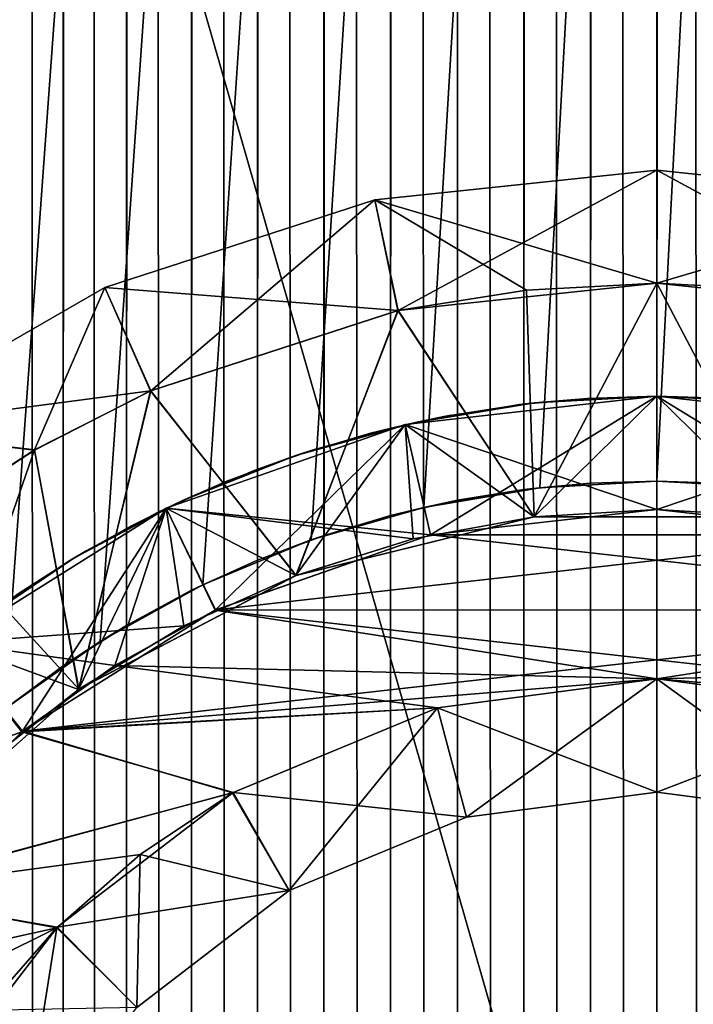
# Model space of a CAD drawing. Header units: millimetres. Extents: x -41 to 11, y -3 to 963.
# Tile 465 of 656: x -2.82 to 0.16, y 342.31 to 346.67. Entities that reach past the tile are written whole.
import ezdxf

# ---------------------------------------------------------------- set-up
doc = ezdxf.new("R2010")
doc.units = ezdxf.units.MM
doc.header["$LTSCALE"] = 65.185185
for name, color, linetype in [('3321', 7, 'CONTINUOUS'), ('3323', 7, 'CONTINUOUS'), ('3341', 7, 'CONTINUOUS'), ('3350', 7, 'CONTINUOUS'), ('3484', 7, 'CONTINUOUS'), ('3485', 7, 'CONTINUOUS'), ('3487', 7, 'CONTINUOUS'), ('3499', 7, 'CONTINUOUS'), ('3540', 7, 'CONTINUOUS'), ('3546', 7, 'CONTINUOUS'), ('3547', 7, 'CONTINUOUS'), ('3548', 7, 'CONTINUOUS'), ('65', 7, 'CONTINUOUS'), ('67', 7, 'CONTINUOUS'), ('68', 7, 'CONTINUOUS'), ('71', 7, 'CONTINUOUS'), ('72', 7, 'CONTINUOUS'), ('73', 7, 'CONTINUOUS'), ('77', 7, 'CONTINUOUS'), ('78', 7, 'CONTINUOUS'), ('79', 7, 'CONTINUOUS'), ('82', 7, 'CONTINUOUS'), ('83', 7, 'CONTINUOUS'), ('84', 7, 'CONTINUOUS'), ('85', 7, 'CONTINUOUS'), ('86', 7, 'CONTINUOUS'), ('87', 7, 'CONTINUOUS'), ('88', 7, 'CONTINUOUS'), ('89', 7, 'CONTINUOUS'), ('90', 7, 'CONTINUOUS'), ('91', 7, 'CONTINUOUS'), ('94', 7, 'CONTINUOUS'), ('95', 7, 'CONTINUOUS')]:
    doc.layers.add(name, color=color, linetype=linetype)

msp = doc.modelspace()

# ---------------------------------------------------------------- linework, layer by layer
at = {"layer": '3321', "linetype": 'Continuous'}
for points in [[(9.125, 297.5, 93.5), (9.125, 382.5, 93.5), (-40.875, 297.5, 93.5), (9.125, 297.5, 93.5)], [(9.125, 382.5, 93.5), (-40.875, 382.5, 93.5), (-40.875, 297.5, 93.5), (9.125, 382.5, 93.5)]]:
    msp.add_3dface(points, dxfattribs=at)
at = {"layer": '3323', "linetype": 'Continuous'}
for points in [[(-40.875, 382.5, 8.5), (9.125, 297.5, 8.5), (-40.875, 297.5, 8.5), (-40.875, 382.5, 8.5)], [(9.125, 382.5, 8.5), (9.125, 297.5, 8.5), (-40.875, 382.5, 8.5), (9.125, 382.5, 8.5)]]:
    msp.add_3dface(points, dxfattribs=at)
at = {"layer": '3341', "linetype": 'Continuous'}
for points in [[(-11.275, 379, 12), (-11.275, 301, 12), (11.125, 379, 12), (-11.275, 379, 12)], [(-11.275, 301, 12), (11.125, 301, 12), (11.125, 379, 12), (-11.275, 301, 12)]]:
    msp.add_3dface(points, dxfattribs=at)
at = {"layer": '3350', "linetype": 'Continuous'}
for points in [[(-11.275, 379, 90), (11.125, 379, 90), (11.125, 301, 90), (-11.275, 379, 90)], [(-11.275, 301, 90), (-11.275, 379, 90), (11.125, 301, 90), (-11.275, 301, 90)]]:
    msp.add_3dface(points, dxfattribs=at)
at = {"layer": '3484', "linetype": 'Continuous'}
for points in [[(0, 344.625, 4), (0.3232, 344.6137, 3.9869), (0, 344.625, 8), (0, 344.625, 4)], [(0.3232, 344.6137, 3.9869), (0.5195, 344.5957, 8), (0, 344.625, 8), (0.3232, 344.6137, 3.9869)]]:
    msp.add_3dface(points, dxfattribs=at)
at = {"layer": '3485', "linetype": 'Continuous'}
for points in [[(-2.8929, 896.3915, 2.7624), (-2.6248, 896.192, 3.0184), (-2.8921, 343.6092, 2.7633), (-2.8929, 896.3915, 2.7624)], [(-2.8921, 343.6092, 2.7633), (-2.6248, 896.192, 3.0184), (-2.6241, 343.8085, 3.019), (-2.8921, 343.6092, 2.7633)], [(-2.6248, 896.192, 3.0184), (-2.3448, 896.0134, 3.2407), (-2.6241, 343.8085, 3.019), (-2.6248, 896.192, 3.0184)], [(-2.6241, 343.8085, 3.019), (-2.3448, 896.0134, 3.2407), (-2.3442, 343.9869, 3.2411), (-2.6241, 343.8085, 3.019)], [(-2.3448, 896.0134, 3.2407), (-2.0573, 895.8578, 3.4304), (-2.3442, 343.9869, 3.2411), (-2.3448, 896.0134, 3.2407)], [(-2.3442, 343.9869, 3.2411), (-2.0573, 895.8578, 3.4304), (-2.0569, 344.1424, 3.4306), (-2.3442, 343.9869, 3.2411)], [(-2.0573, 895.8578, 3.4304), (-1.7656, 895.7253, 3.5892), (-2.0569, 344.1424, 3.4306), (-2.0573, 895.8578, 3.4304)], [(-2.0569, 344.1424, 3.4306), (-1.7656, 895.7253, 3.5892), (-1.7653, 344.2748, 3.5894), (-2.0569, 344.1424, 3.4306)], [(-1.7656, 895.7253, 3.5892), (-1.4718, 895.6154, 3.7194), (-1.7653, 344.2748, 3.5894), (-1.7656, 895.7253, 3.5892)], [(-1.7653, 344.2748, 3.5894), (-1.4718, 895.6154, 3.7194), (-1.4715, 344.3847, 3.7195), (-1.7653, 344.2748, 3.5894)], [(-1.4718, 895.6154, 3.7194), (-1.1771, 895.5273, 3.8229), (-1.4715, 344.3847, 3.7195), (-1.4718, 895.6154, 3.7194)], [(-1.4715, 344.3847, 3.7195), (-1.1771, 895.5273, 3.8229), (-1.1769, 344.4728, 3.823), (-1.4715, 344.3847, 3.7195)], [(-1.1771, 895.5273, 3.8229), (-0.8823, 895.4599, 3.9015), (-1.1769, 344.4728, 3.823), (-1.1771, 895.5273, 3.8229)], [(-1.1769, 344.4728, 3.823), (-0.8823, 895.4599, 3.9015), (-0.8821, 344.5401, 3.9015), (-1.1769, 344.4728, 3.823)], [(-0.8823, 895.4599, 3.9015), (-0.5879, 895.4125, 3.9566), (-0.8821, 344.5401, 3.9015), (-0.8823, 895.4599, 3.9015)], [(-0.8821, 344.5401, 3.9015), (-0.5879, 895.4125, 3.9566), (-0.5877, 344.5875, 3.9566), (-0.8821, 344.5401, 3.9015)], [(-0.5879, 895.4125, 3.9566), (-0.2938, 895.3843, 3.9892), (-0.5877, 344.5875, 3.9566), (-0.5879, 895.4125, 3.9566)], [(-0.5877, 344.5875, 3.9566), (-0.2938, 895.3843, 3.9892), (-0.2937, 344.6157, 3.9892), (-0.5877, 344.5875, 3.9566)], [(-0.2938, 895.3843, 3.9892), (0, 895.375, 4), (-0.2937, 344.6157, 3.9892), (-0.2938, 895.3843, 3.9892)], [(0, 344.625, 4), (0.3535, 895.3885, 3.9844), (0.3232, 344.6137, 3.9869), (0, 344.625, 4)], [(0, 895.375, 4), (0.3535, 895.3885, 3.9844), (0, 344.625, 4), (0, 895.375, 4)], [(-0.2937, 344.6157, 3.9892), (0, 895.375, 4), (0, 344.625, 4), (-0.2937, 344.6157, 3.9892)], [(-2.6248, 63.808, -3.0184), (-2.8921, 616.3908, -2.7633), (-2.8929, 63.6085, -2.7624), (-2.6248, 63.808, -3.0184)], [(-2.6241, 616.1915, -3.019), (-2.8921, 616.3908, -2.7633), (-2.6248, 63.808, -3.0184), (-2.6241, 616.1915, -3.019)], [(-2.3448, 63.9866, -3.2407), (-2.6241, 616.1915, -3.019), (-2.6248, 63.808, -3.0184), (-2.3448, 63.9866, -3.2407)], [(-2.3442, 616.0131, -3.2411), (-2.6241, 616.1915, -3.019), (-2.3448, 63.9866, -3.2407), (-2.3442, 616.0131, -3.2411)], [(-2.0573, 64.1422, -3.4304), (-2.3442, 616.0131, -3.2411), (-2.3448, 63.9866, -3.2407), (-2.0573, 64.1422, -3.4304)], [(-2.0569, 615.8576, -3.4306), (-2.3442, 616.0131, -3.2411), (-2.0573, 64.1422, -3.4304), (-2.0569, 615.8576, -3.4306)], [(-1.7656, 64.2747, -3.5892), (-2.0569, 615.8576, -3.4306), (-2.0573, 64.1422, -3.4304), (-1.7656, 64.2747, -3.5892)], [(-1.7653, 615.7252, -3.5894), (-2.0569, 615.8576, -3.4306), (-1.7656, 64.2747, -3.5892), (-1.7653, 615.7252, -3.5894)], [(-1.4718, 64.3846, -3.7194), (-1.7653, 615.7252, -3.5894), (-1.7656, 64.2747, -3.5892), (-1.4718, 64.3846, -3.7194)], [(-1.4715, 615.6153, -3.7195), (-1.7653, 615.7252, -3.5894), (-1.4718, 64.3846, -3.7194), (-1.4715, 615.6153, -3.7195)], [(-1.1771, 64.4727, -3.8229), (-1.4715, 615.6153, -3.7195), (-1.4718, 64.3846, -3.7194), (-1.1771, 64.4727, -3.8229)], [(-1.1769, 615.5272, -3.823), (-1.4715, 615.6153, -3.7195), (-1.1771, 64.4727, -3.8229), (-1.1769, 615.5272, -3.823)], [(-0.8823, 64.5401, -3.9015), (-1.1769, 615.5272, -3.823), (-1.1771, 64.4727, -3.8229), (-0.8823, 64.5401, -3.9015)], [(-0.8821, 615.4599, -3.9015), (-1.1769, 615.5272, -3.823), (-0.8823, 64.5401, -3.9015), (-0.8821, 615.4599, -3.9015)], [(-0.5879, 64.5875, -3.9566), (-0.8821, 615.4599, -3.9015), (-0.8823, 64.5401, -3.9015), (-0.5879, 64.5875, -3.9566)], [(-0.5877, 615.4125, -3.9566), (-0.8821, 615.4599, -3.9015), (-0.5879, 64.5875, -3.9566), (-0.5877, 615.4125, -3.9566)], [(-0.2938, 64.6157, -3.9892), (-0.5877, 615.4125, -3.9566), (-0.5879, 64.5875, -3.9566), (-0.2938, 64.6157, -3.9892)], [(-0.2937, 615.3843, -3.9892), (-0.5877, 615.4125, -3.9566), (-0.2938, 64.6157, -3.9892), (-0.2937, 615.3843, -3.9892)], [(0, 64.625, -4), (-0.2937, 615.3843, -3.9892), (-0.2938, 64.6157, -3.9892), (0, 64.625, -4)], [(0, 615.375, -4), (-0.2937, 615.3843, -3.9892), (0, 64.625, -4), (0, 615.375, -4)], [(0.3232, 615.3863, -3.9869), (0, 615.375, -4), (0.3535, 64.6115, -3.9844), (0.3232, 615.3863, -3.9869)], [(0.3535, 64.6115, -3.9844), (0, 615.375, -4), (0, 64.625, -4), (0.3535, 64.6115, -3.9844)]]:
    msp.add_3dface(points, dxfattribs=at)
at = {"layer": '3487', "linetype": 'Continuous'}
for points in [[(7, 480, 8), (-7, 480, 8), (-4.5962, 340.515, 8), (7, 480, 8)], [(-4.5097, 341.0262, 8), (7, 480, 8), (-4.5962, 340.515, 8), (-4.5097, 341.0262, 8)], [(-4.3663, 341.5251, 8), (7, 480, 8), (-4.5097, 341.0262, 8), (-4.3663, 341.5251, 8)], [(-4.1676, 342.0053, 8), (7, 480, 8), (-4.3663, 341.5251, 8), (-4.1676, 342.0053, 8)], [(-3.9164, 342.4601, 8), (7, 480, 8), (-4.1676, 342.0053, 8), (-3.9164, 342.4601, 8)], [(-3.6166, 342.8829, 8), (7, 480, 8), (-3.9164, 342.4601, 8), (-3.6166, 342.8829, 8)], [(-3.2717, 343.269, 8), (7, 480, 8), (-3.6166, 342.8829, 8), (-3.2717, 343.269, 8)], [(-2.8846, 343.6152, 8), (7, 480, 8), (-3.2717, 343.269, 8), (-2.8846, 343.6152, 8)], [(-2.4611, 343.9158, 8), (7, 480, 8), (-2.8846, 343.6152, 8), (-2.4611, 343.9158, 8)], [(-2.0067, 344.167, 8), (7, 480, 8), (-2.4611, 343.9158, 8), (-2.0067, 344.167, 8)], [(-1.5284, 344.3651, 8), (7, 480, 8), (-2.0067, 344.167, 8), (-1.5284, 344.3651, 8)], [(-1.0298, 344.5089, 8), (7, 480, 8), (-1.5284, 344.3651, 8), (-1.0298, 344.5089, 8)], [(-0.518, 344.5959, 8), (7, 480, 8), (-1.0298, 344.5089, 8), (-0.518, 344.5959, 8)], [(0, 344.625, 8), (7, 480, 8), (-0.518, 344.5959, 8), (0, 344.625, 8)], [(0.5195, 344.5957, 8), (7, 480, 8), (0, 344.625, 8), (0.5195, 344.5957, 8)]]:
    msp.add_3dface(points, dxfattribs=at)
at = {"layer": '3499', "linetype": 'Continuous'}
for points in [[(-1.0319, 64.5084, -8), (-7, 480, -8), (-0.5195, 64.5957, -8), (-1.0319, 64.5084, -8)], [(-1.5304, 64.3644, -8), (-7, 480, -8), (-1.0319, 64.5084, -8), (-1.5304, 64.3644, -8)], [(4.3663, 61.5251, -8), (-7, 480, -8), (4.5097, 61.0262, -8), (4.3663, 61.5251, -8)], [(4.1676, 62.0053, -8), (-7, 480, -8), (4.3663, 61.5251, -8), (4.1676, 62.0053, -8)], [(3.9164, 62.4601, -8), (-7, 480, -8), (4.1676, 62.0053, -8), (3.9164, 62.4601, -8)], [(3.6166, 62.8829, -8), (-7, 480, -8), (3.9164, 62.4601, -8), (3.6166, 62.8829, -8)], [(3.2717, 63.269, -8), (-7, 480, -8), (3.6166, 62.8829, -8), (3.2717, 63.269, -8)], [(2.8846, 63.6152, -8), (-7, 480, -8), (3.2717, 63.269, -8), (2.8846, 63.6152, -8)], [(2.4611, 63.9158, -8), (-7, 480, -8), (2.8846, 63.6152, -8), (2.4611, 63.9158, -8)], [(-2.4626, 63.9148, -8), (-7, 480, -8), (-2.0084, 64.1662, -8), (-2.4626, 63.9148, -8)], [(-2.0084, 64.1662, -8), (-7, 480, -8), (-1.5304, 64.3644, -8), (-2.0084, 64.1662, -8)], [(2.0067, 64.167, -8), (-7, 480, -8), (2.4611, 63.9158, -8), (2.0067, 64.167, -8)], [(4.5097, 61.0262, -8), (-7, 480, -8), (4.5962, 60.515, -8), (4.5097, 61.0262, -8)], [(-2.886, 63.6141, -8), (-7, 480, -8), (-2.4626, 63.9148, -8), (-2.886, 63.6141, -8)], [(4.5962, 60.515, -8), (-7, 480, -8), (4.625, 59.9977, -8), (4.5962, 60.515, -8)], [(1.5284, 64.3651, -8), (-7, 480, -8), (2.0067, 64.167, -8), (1.5284, 64.3651, -8)], [(1.0298, 64.5089, -8), (-7, 480, -8), (1.5284, 64.3651, -8), (1.0298, 64.5089, -8)], [(0.518, 64.5959, -8), (-7, 480, -8), (1.0298, 64.5089, -8), (0.518, 64.5959, -8)], [(-7, 480, -8), (0, 64.625, -8), (-0.5195, 64.5957, -8), (-7, 480, -8)], [(0, 64.625, -8), (-7, 480, -8), (0.518, 64.5959, -8), (0, 64.625, -8)], [(-7, 480, -8), (7, 1, -8), (4.625, 59.9977, -8), (-7, 480, -8)], [(7, 480, -8), (7, 1, -8), (-7, 480, -8), (7, 480, -8)]]:
    msp.add_3dface(points, dxfattribs=at)
at = {"layer": '3540', "linetype": 'Continuous'}
for points in [[(-0.2937, 344.6157, 3.9892), (0, 344.625, 4), (-0.518, 344.5959, 8), (-0.2937, 344.6157, 3.9892)], [(0, 344.625, 4), (0, 344.625, 8), (-0.518, 344.5959, 8), (0, 344.625, 4)], [(-0.5877, 344.5875, 3.9566), (-0.518, 344.5959, 8), (-1.0298, 344.5089, 8), (-0.5877, 344.5875, 3.9566)], [(-0.8821, 344.5401, 3.9015), (-0.5877, 344.5875, 3.9566), (-1.0298, 344.5089, 8), (-0.8821, 344.5401, 3.9015)], [(-0.5877, 344.5875, 3.9566), (-0.2937, 344.6157, 3.9892), (-0.518, 344.5959, 8), (-0.5877, 344.5875, 3.9566)], [(-1.1769, 344.4728, 3.823), (-0.8821, 344.5401, 3.9015), (-1.0298, 344.5089, 8), (-1.1769, 344.4728, 3.823)], [(-1.1769, 344.4728, 3.823), (-1.0298, 344.5089, 8), (-1.5284, 344.3651, 8), (-1.1769, 344.4728, 3.823)], [(-1.4715, 344.3847, 3.7195), (-1.1769, 344.4728, 3.823), (-1.5284, 344.3651, 8), (-1.4715, 344.3847, 3.7195)], [(-1.7653, 344.2748, 3.5894), (-1.5284, 344.3651, 8), (-2.0067, 344.167, 8), (-1.7653, 344.2748, 3.5894)], [(-1.7653, 344.2748, 3.5894), (-1.4715, 344.3847, 3.7195), (-1.5284, 344.3651, 8), (-1.7653, 344.2748, 3.5894)], [(-2.0569, 344.1424, 3.4306), (-1.7653, 344.2748, 3.5894), (-2.0067, 344.167, 8), (-2.0569, 344.1424, 3.4306)], [(-2.0569, 344.1424, 3.4306), (-2.0067, 344.167, 8), (-2.4611, 343.9158, 8), (-2.0569, 344.1424, 3.4306)], [(-2.3442, 343.9869, 3.2411), (-2.0569, 344.1424, 3.4306), (-2.4611, 343.9158, 8), (-2.3442, 343.9869, 3.2411)], [(-2.6241, 343.8085, 3.019), (-2.3442, 343.9869, 3.2411), (-2.4611, 343.9158, 8), (-2.6241, 343.8085, 3.019)], [(-2.6241, 343.8085, 3.019), (-2.4611, 343.9158, 8), (-2.8846, 343.6152, 8), (-2.6241, 343.8085, 3.019)], [(-2.8921, 343.6092, 2.7633), (-2.6241, 343.8085, 3.019), (-2.8846, 343.6152, 8), (-2.8921, 343.6092, 2.7633)]]:
    msp.add_3dface(points, dxfattribs=at)
at = {"layer": '3546', "linetype": 'Continuous'}
for points in [[(0, 345, 4), (0.3213, 344.9897, 3.9874), (0, 345, 8), (0, 345, 4)], [(0, 345, 8), (0.3213, 344.9897, 3.9874), (0.5406, 344.9707, 8), (0, 345, 8)]]:
    msp.add_3dface(points, dxfattribs=at)
at = {"layer": '3547', "linetype": 'Continuous'}
for points in [[(0, 345, -4), (0.5406, 344.9707, -8), (0.3538, 344.9875, -3.9843), (0, 345, -4)], [(0, 345, -4), (0, 345, -8), (0.5406, 344.9707, -8), (0, 345, -4)]]:
    msp.add_3dface(points, dxfattribs=at)
at = {"layer": '3548', "linetype": 'Continuous'}
for points in [[(-1.0749, 344.8831, 8), (-0.6073, 344.963, 3.9536), (-0.5406, 344.9707, 8), (-1.0749, 344.8831, 8)], [(-0.5406, 344.9707, -8), (-0.9419, 344.9105, -3.8874), (-1.0749, 344.8831, -8), (-0.5406, 344.9707, -8)], [(-0.621, 344.9613, -3.9515), (-0.9419, 344.9105, -3.8874), (-0.5406, 344.9707, -8), (-0.621, 344.9613, -3.9515)], [(-0.3064, 344.9906, -3.9884), (-0.621, 344.9613, -3.9515), (-0.5406, 344.9707, -8), (-0.3064, 344.9906, -3.9884)], [(-0.6073, 344.963, 3.9536), (-0.3031, 344.9908, 3.9885), (-0.5406, 344.9707, 8), (-0.6073, 344.963, 3.9536)], [(-0.3031, 344.9908, 3.9885), (0, 345, 4), (-0.5406, 344.9707, 8), (-0.3031, 344.9908, 3.9885)], [(0, 345, 4), (0, 345, 8), (-0.5406, 344.9707, 8), (0, 345, 4)], [(0, 345, -8), (-0.3064, 344.9906, -3.9884), (-0.5406, 344.9707, -8), (0, 345, -8)], [(0, 345, -4), (-0.3064, 344.9906, -3.9884), (0, 345, -8), (0, 345, -4)], [(-0.911, 344.9163, 3.8948), (-0.6073, 344.963, 3.9536), (-1.0749, 344.8831, 8), (-0.911, 344.9163, 3.8948)], [(-1.5965, 344.7383, 8), (-1.2118, 344.8509, 3.812), (-1.0749, 344.8831, 8), (-1.5965, 344.7383, 8)], [(-1.0749, 344.8831, -8), (-1.5903, 344.7403, -3.6702), (-1.5965, 344.7383, -8), (-1.0749, 344.8831, -8)], [(-1.2662, 344.837, -3.7943), (-1.5903, 344.7403, -3.6702), (-1.0749, 344.8831, -8), (-1.2662, 344.837, -3.7943)], [(-0.9419, 344.9105, -3.8874), (-1.2662, 344.837, -3.7943), (-1.0749, 344.8831, -8), (-0.9419, 344.9105, -3.8874)], [(-1.2118, 344.8509, 3.812), (-0.911, 344.9163, 3.8948), (-1.0749, 344.8831, 8), (-1.2118, 344.8509, 3.812)], [(-1.5066, 344.7676, 3.7053), (-1.2118, 344.8509, 3.812), (-1.5965, 344.7383, 8), (-1.5066, 344.7676, 3.7053)], [(-1.7803, 344.6723, 3.5824), (-1.5066, 344.7676, 3.7053), (-1.5965, 344.7383, 8), (-1.7803, 344.6723, 3.5824)], [(-2.0994, 344.5379, 8), (-1.7803, 344.6723, 3.5824), (-1.5965, 344.7383, 8), (-2.0994, 344.5379, 8)], [(-1.5965, 344.7383, -8), (-1.9004, 344.6248, -3.5203), (-2.0994, 344.5379, -8), (-1.5965, 344.7383, -8)], [(-1.5903, 344.7403, -3.6702), (-1.9004, 344.6248, -3.5203), (-1.5965, 344.7383, -8), (-1.5903, 344.7403, -3.6702)], [(-2.0498, 344.5605, 3.4349), (-1.7803, 344.6723, 3.5824), (-2.0994, 344.5379, 8), (-2.0498, 344.5605, 3.4349)], [(-1.9004, 344.6248, -3.5203), (-2.211, 344.4846, -3.333), (-2.0994, 344.5379, -8), (-1.9004, 344.6248, -3.5203)], [(-2.5778, 344.2843, 8), (-2.3254, 344.4264, 3.2544), (-2.0994, 344.5379, 8), (-2.5778, 344.2843, 8)], [(-2.0994, 344.5379, -8), (-2.5232, 344.3166, -3.1037), (-2.5778, 344.2843, -8), (-2.0994, 344.5379, -8)], [(-2.211, 344.4846, -3.333), (-2.5232, 344.3166, -3.1037), (-2.0994, 344.5379, -8), (-2.211, 344.4846, -3.333)], [(-2.3254, 344.4264, 3.2544), (-2.0498, 344.5605, 3.4349), (-2.0994, 344.5379, 8), (-2.3254, 344.4264, 3.2544)], [(-2.6069, 344.2666, 3.0338), (-2.3254, 344.4264, 3.2544), (-2.5778, 344.2843, 8), (-2.6069, 344.2666, 3.0338)], [(-2.5232, 344.3166, -3.1037), (-2.8183, 344.13, -2.8383), (-2.5778, 344.2843, -8), (-2.5232, 344.3166, -3.1037)], [(-2.5778, 344.2843, -8), (-2.8183, 344.13, -2.8383), (-3.0259, 343.9805, -8), (-2.5778, 344.2843, -8)], [(-3.0259, 343.9805, 8), (-2.6069, 344.2666, 3.0338), (-2.5778, 344.2843, 8), (-3.0259, 343.9805, 8)], [(-2.8665, 344.0967, 2.7903), (-2.6069, 344.2666, 3.0338), (-3.0259, 343.9805, 8), (-2.8665, 344.0967, 2.7903)]]:
    msp.add_3dface(points, dxfattribs=at)
at = {"layer": '65', "linetype": 'Continuous'}
for points in [[(0, 344.5, 3.25), (1.0012, 344.3872, 3.25), (-1.0013, 344.3872, 3.25), (0, 344.5, 3.25)], [(-1.0013, 344.3872, 3.25), (1.9505, 344.0553, 3.25), (-1.9527, 344.0542, 3.25), (-1.0013, 344.3872, 3.25)], [(1.0012, 344.3872, 3.25), (1.9505, 344.0553, 3.25), (-1.0013, 344.3872, 3.25), (1.0012, 344.3872, 3.25)], [(1.9505, 344.0553, 3.25), (2.8037, 343.5198, 3.25), (-1.9527, 344.0542, 3.25), (1.9505, 344.0553, 3.25)], [(-2.3955, 343.8094, 3.25), (-1.9527, 344.0542, 3.25), (0, 343.75, 3.25), (-2.3955, 343.8094, 3.25)], [(-1.9527, 344.0542, 3.25), (2.8037, 343.5198, 3.25), (0, 343.75, 3.25), (-1.9527, 344.0542, 3.25)], [(-2.8076, 343.5167, 3.25), (-2.3955, 343.8094, 3.25), (-0.9704, 343.6222, 3.25), (-2.8076, 343.5167, 3.25)], [(-0.9704, 343.6222, 3.25), (-2.3955, 343.8094, 3.25), (0, 343.75, 3.25), (-0.9704, 343.6222, 3.25)], [(0, 343.75, 3.25), (2.8037, 343.5198, 3.25), (0.9706, 343.6222, 3.25), (0, 343.75, 3.25)], [(-1.8736, 343.2484, 3.25), (-2.8076, 343.5167, 3.25), (-0.9704, 343.6222, 3.25), (-1.8736, 343.2484, 3.25)], [(-3.5198, 342.8037, 3.25), (-2.8076, 343.5167, 3.25), (-1.8736, 343.2484, 3.25), (-3.5198, 342.8037, 3.25)], [(-2.6504, 342.6529, 3.25), (-3.5198, 342.8037, 3.25), (-1.8736, 343.2484, 3.25), (-2.6504, 342.6529, 3.25)], [(-2.9742, 342.2839, 3.25), (-3.5198, 342.8037, 3.25), (-2.6504, 342.6529, 3.25), (-2.9742, 342.2839, 3.25)]]:
    msp.add_3dface(points, dxfattribs=at)
at = {"layer": '67', "linetype": 'Continuous'}
for points in [[(-0.9704, 343.6222, 3.25), (0, 343.75, 3.25), (-0.8412, 343.1393, 3.75), (-0.9704, 343.6222, 3.25)], [(0, 343.75, 3.25), (0, 343.25, 3.75), (-0.8412, 343.1393, 3.75), (0, 343.75, 3.25)], [(0, 343.75, 3.25), (0.9706, 343.6222, 3.25), (0, 343.25, 3.75), (0, 343.75, 3.25)], [(-1.8736, 343.2484, 3.25), (-0.9704, 343.6222, 3.25), (-0.8412, 343.1393, 3.75), (-1.8736, 343.2484, 3.25)], [(0, 343.25, 3.75), (0.9706, 343.6222, 3.25), (0.8412, 343.1393, 3.75), (0, 343.25, 3.75)], [(-2.6504, 342.6529, 3.25), (-1.8736, 343.2484, 3.25), (-1.625, 342.8146, 3.75), (-2.6504, 342.6529, 3.25)], [(-1.8736, 343.2484, 3.25), (-0.8412, 343.1393, 3.75), (-1.625, 342.8146, 3.75), (-1.8736, 343.2484, 3.25)], [(-2.6504, 342.6529, 3.25), (-1.625, 342.8146, 3.75), (-2.2981, 342.2981, 3.75), (-2.6504, 342.6529, 3.25)], [(-2.9742, 342.2839, 3.25), (-2.6504, 342.6529, 3.25), (-2.2981, 342.2981, 3.75), (-2.9742, 342.2839, 3.25)]]:
    msp.add_3dface(points, dxfattribs=at)
at = {"layer": '68', "linetype": 'Continuous'}
for points in [[(0, 343.25, 3.75), (-0.8412, 343.1393, 22.75), (-0.8412, 343.1393, 3.75), (0, 343.25, 3.75)], [(0, 343.25, 22.75), (-0.8412, 343.1393, 22.75), (0, 343.25, 3.75), (0, 343.25, 22.75)], [(0.8412, 343.1393, 22.75), (0, 343.25, 22.75), (0.8412, 343.1393, 3.75), (0.8412, 343.1393, 22.75)], [(0, 343.25, 22.75), (0, 343.25, 3.75), (0.8412, 343.1393, 3.75), (0, 343.25, 22.75)], [(-0.8412, 343.1393, 3.75), (-1.625, 342.8146, 22.75), (-1.625, 342.8146, 3.75), (-0.8412, 343.1393, 3.75)], [(-0.8412, 343.1393, 22.75), (-1.625, 342.8146, 22.75), (-0.8412, 343.1393, 3.75), (-0.8412, 343.1393, 22.75)], [(-1.625, 342.8146, 3.75), (-2.2981, 342.2981, 22.75), (-2.2981, 342.2981, 3.75), (-1.625, 342.8146, 3.75)], [(-1.625, 342.8146, 22.75), (-2.2981, 342.2981, 22.75), (-1.625, 342.8146, 3.75), (-1.625, 342.8146, 22.75)]]:
    msp.add_3dface(points, dxfattribs=at)
at = {"layer": '71', "linetype": 'Continuous'}
for points in [[(0, 344.5, 23.25), (-1.0012, 344.3872, 23.25), (1.0013, 344.3872, 23.25), (0, 344.5, 23.25)], [(-1.0012, 344.3872, 23.25), (-1.9505, 344.0553, 23.25), (1.0013, 344.3872, 23.25), (-1.0012, 344.3872, 23.25)], [(-1.9505, 344.0553, 23.25), (1.9527, 344.0542, 23.25), (1.0013, 344.3872, 23.25), (-1.9505, 344.0553, 23.25)], [(-1.9505, 344.0553, 23.25), (-2.8037, 343.5198, 23.25), (1.9527, 344.0542, 23.25), (-1.9505, 344.0553, 23.25)], [(1.9527, 344.0542, 23.25), (-2.8037, 343.5198, 23.25), (0, 343.75, 23.25), (1.9527, 344.0542, 23.25)], [(2.3955, 343.8094, 23.25), (1.9527, 344.0542, 23.25), (0, 343.75, 23.25), (2.3955, 343.8094, 23.25)], [(0.9704, 343.6222, 23.25), (2.3955, 343.8094, 23.25), (0, 343.75, 23.25), (0.9704, 343.6222, 23.25)], [(0, 343.75, 23.25), (-2.8037, 343.5198, 23.25), (-0.9706, 343.6222, 23.25), (0, 343.75, 23.25)], [(-0.9706, 343.6222, 23.25), (-2.8037, 343.5198, 23.25), (-1.8755, 343.2473, 23.25), (-0.9706, 343.6222, 23.25)], [(-2.8037, 343.5198, 23.25), (-3.5167, 342.8076, 23.25), (-1.8755, 343.2473, 23.25), (-2.8037, 343.5198, 23.25)], [(-1.8755, 343.2473, 23.25), (-3.5167, 342.8076, 23.25), (-2.2839, 342.9742, 23.25), (-1.8755, 343.2473, 23.25)], [(-2.2839, 342.9742, 23.25), (-3.5167, 342.8076, 23.25), (-2.6529, 342.6504, 23.25), (-2.2839, 342.9742, 23.25)], [(-3.5167, 342.8076, 23.25), (-3.8094, 342.3955, 23.25), (-2.6529, 342.6504, 23.25), (-3.5167, 342.8076, 23.25)], [(-2.6529, 342.6504, 23.25), (-4.0542, 341.9527, 23.25), (-3.2484, 341.8736, 23.25), (-2.6529, 342.6504, 23.25)], [(-3.8094, 342.3955, 23.25), (-4.0542, 341.9527, 23.25), (-2.6529, 342.6504, 23.25), (-3.8094, 342.3955, 23.25)]]:
    msp.add_3dface(points, dxfattribs=at)
at = {"layer": '72', "linetype": 'Continuous'}
for points in [[(0, 343.75, 23.25), (-0.9706, 343.6222, 23.25), (0, 343.25, 22.75), (0, 343.75, 23.25)], [(0.8412, 343.1393, 22.75), (0, 343.75, 23.25), (0, 343.25, 22.75), (0.8412, 343.1393, 22.75)], [(0.9704, 343.6222, 23.25), (0, 343.75, 23.25), (0.8412, 343.1393, 22.75), (0.9704, 343.6222, 23.25)], [(-0.9706, 343.6222, 23.25), (-1.8755, 343.2473, 23.25), (-1.625, 342.8146, 22.75), (-0.9706, 343.6222, 23.25)], [(-0.8412, 343.1393, 22.75), (-0.9706, 343.6222, 23.25), (-1.625, 342.8146, 22.75), (-0.8412, 343.1393, 22.75)], [(0, 343.25, 22.75), (-0.9706, 343.6222, 23.25), (-0.8412, 343.1393, 22.75), (0, 343.25, 22.75)], [(-1.8755, 343.2473, 23.25), (-2.2839, 342.9742, 23.25), (-1.625, 342.8146, 22.75), (-1.8755, 343.2473, 23.25)], [(-2.2839, 342.9742, 23.25), (-2.6529, 342.6504, 23.25), (-2.2981, 342.2981, 22.75), (-2.2839, 342.9742, 23.25)], [(-1.625, 342.8146, 22.75), (-2.2839, 342.9742, 23.25), (-2.2981, 342.2981, 22.75), (-1.625, 342.8146, 22.75)], [(-2.6529, 342.6504, 23.25), (-3.2484, 341.8736, 23.25), (-2.8146, 341.625, 22.75), (-2.6529, 342.6504, 23.25)], [(-2.2981, 342.2981, 22.75), (-2.6529, 342.6504, 23.25), (-2.8146, 341.625, 22.75), (-2.2981, 342.2981, 22.75)]]:
    msp.add_3dface(points, dxfattribs=at)
at = {"layer": '73', "linetype": 'Continuous'}
for points in [[(0, 345, 22.75), (-1.1126, 344.8746, 22.75), (0, 344.5, 23.25), (0, 345, 22.75)], [(0, 345, 22.75), (0, 344.5, 23.25), (1.0013, 344.3872, 23.25), (0, 345, 22.75)], [(1.1126, 344.8746, 22.75), (0, 345, 22.75), (1.0013, 344.3872, 23.25), (1.1126, 344.8746, 22.75)], [(-1.1126, 344.8746, 22.75), (-2.1694, 344.5048, 22.75), (-1.9505, 344.0553, 23.25), (-1.1126, 344.8746, 22.75)], [(-1.0012, 344.3872, 23.25), (-1.1126, 344.8746, 22.75), (-1.9505, 344.0553, 23.25), (-1.0012, 344.3872, 23.25)], [(0, 344.5, 23.25), (-1.1126, 344.8746, 22.75), (-1.0012, 344.3872, 23.25), (0, 344.5, 23.25)], [(-2.1694, 344.5048, 22.75), (-3.1174, 343.9092, 22.75), (-2.8037, 343.5198, 23.25), (-2.1694, 344.5048, 22.75)], [(-1.9505, 344.0553, 23.25), (-2.1694, 344.5048, 22.75), (-2.8037, 343.5198, 23.25), (-1.9505, 344.0553, 23.25)], [(-2.8037, 343.5198, 23.25), (-3.1174, 343.9092, 22.75), (-3.5167, 342.8076, 23.25), (-2.8037, 343.5198, 23.25)]]:
    msp.add_3dface(points, dxfattribs=at)
at = {"layer": '77', "linetype": 'Continuous'}
for points in [[(0, 345, 22.75), (-1.1126, 344.8746, 12.25), (-1.1126, 344.8746, 22.75), (0, 345, 22.75)], [(0, 345, 12.25), (-1.1126, 344.8746, 12.25), (0, 345, 22.75), (0, 345, 12.25)], [(0, 345, 12.25), (0, 345, 22.75), (1.1126, 344.8746, 22.75), (0, 345, 12.25)], [(1.1126, 344.8746, 12.25), (0, 345, 12.25), (1.1126, 344.8746, 22.75), (1.1126, 344.8746, 12.25)], [(-1.1126, 344.8746, 22.75), (-2.1694, 344.5048, 12.25), (-2.1694, 344.5048, 22.75), (-1.1126, 344.8746, 22.75)], [(-1.1126, 344.8746, 12.25), (-2.1694, 344.5048, 12.25), (-1.1126, 344.8746, 22.75), (-1.1126, 344.8746, 12.25)], [(-2.1694, 344.5048, 12.25), (-3.1174, 343.9092, 12.25), (-2.1694, 344.5048, 22.75), (-2.1694, 344.5048, 12.25)], [(-2.1694, 344.5048, 22.75), (-3.1174, 343.9092, 12.25), (-3.1174, 343.9092, 22.75), (-2.1694, 344.5048, 22.75)]]:
    msp.add_3dface(points, dxfattribs=at)
at = {"layer": '78', "linetype": 'Continuous'}
for points in [[(0, 345, 3.75), (-1.1126, 344.8746, 3.75), (0, 345, 6.75), (0, 345, 3.75)], [(0, 345, 6.75), (-1.1126, 344.8746, 3.75), (-1.1126, 344.8746, 6.75), (0, 345, 6.75)], [(1.1126, 344.8746, 3.75), (0, 345, 3.75), (1.1126, 344.8746, 6.75), (1.1126, 344.8746, 3.75)], [(1.1126, 344.8746, 6.75), (0, 345, 3.75), (0, 345, 6.75), (1.1126, 344.8746, 6.75)], [(-1.1126, 344.8746, 6.75), (-2.1694, 344.5048, 3.75), (-2.1694, 344.5048, 6.75), (-1.1126, 344.8746, 6.75)], [(-1.1126, 344.8746, 3.75), (-2.1694, 344.5048, 3.75), (-1.1126, 344.8746, 6.75), (-1.1126, 344.8746, 3.75)], [(-2.1694, 344.5048, 6.75), (-3.1174, 343.9092, 3.75), (-3.1174, 343.9092, 6.75), (-2.1694, 344.5048, 6.75)], [(-2.1694, 344.5048, 3.75), (-3.1174, 343.9092, 3.75), (-2.1694, 344.5048, 6.75), (-2.1694, 344.5048, 3.75)]]:
    msp.add_3dface(points, dxfattribs=at)
at = {"layer": '79', "linetype": 'Continuous'}
for points in [[(0, 345, 12.25), (-0.5424, 344.4672, 11.75), (-1.1126, 344.8746, 12.25), (0, 345, 12.25)], [(0, 344.5, 11.75), (-0.5424, 344.4672, 11.75), (0, 345, 12.25), (0, 344.5, 11.75)], [(1.1126, 344.8746, 12.25), (0, 344.5, 11.75), (0, 345, 12.25), (1.1126, 344.8746, 12.25)], [(-1.1126, 344.8746, 12.25), (-1.5957, 344.2076, 11.75), (-2.1694, 344.5048, 12.25), (-1.1126, 344.8746, 12.25)], [(-1.0769, 344.3692, 11.75), (-1.5957, 344.2076, 11.75), (-1.1126, 344.8746, 12.25), (-1.0769, 344.3692, 11.75)], [(-0.5424, 344.4672, 11.75), (-1.0769, 344.3692, 11.75), (-1.1126, 344.8746, 12.25), (-0.5424, 344.4672, 11.75)], [(0.5424, 344.4672, 11.75), (0, 344.5, 11.75), (1.1126, 344.8746, 12.25), (0.5424, 344.4672, 11.75)], [(-2.1694, 344.5048, 12.25), (-2.5563, 343.7034, 11.75), (-3.1174, 343.9092, 12.25), (-2.1694, 344.5048, 12.25)], [(-2.0913, 343.9846, 11.75), (-2.5563, 343.7034, 11.75), (-2.1694, 344.5048, 12.25), (-2.0913, 343.9846, 11.75)], [(-1.5957, 344.2076, 11.75), (-2.0913, 343.9846, 11.75), (-2.1694, 344.5048, 12.25), (-1.5957, 344.2076, 11.75)], [(-2.5563, 343.7034, 11.75), (-2.9841, 343.3683, 11.75), (-3.1174, 343.9092, 12.25), (-2.5563, 343.7034, 11.75)]]:
    msp.add_3dface(points, dxfattribs=at)
at = {"layer": '82', "linetype": 'Continuous'}
for points in [[(0, 344.5, 11.75), (-0.5424, 344.4672, 11), (-0.5424, 344.4672, 11.75), (0, 344.5, 11.75)], [(0.5424, 344.4672, 11), (-0.5424, 344.4672, 11), (0, 344.5, 11.75), (0.5424, 344.4672, 11)], [(0.5424, 344.4672, 11.75), (0.5424, 344.4672, 11), (0, 344.5, 11.75), (0.5424, 344.4672, 11.75)], [(-0.5424, 344.4672, 11.75), (-1.5947, 344.208, 11), (-1.0769, 344.3692, 11.75), (-0.5424, 344.4672, 11.75)], [(-0.5424, 344.4672, 11), (-1.5947, 344.208, 11), (-0.5424, 344.4672, 11.75), (-0.5424, 344.4672, 11)], [(-1.0769, 344.3692, 11.75), (-1.5947, 344.208, 11), (-1.5957, 344.2076, 11.75), (-1.0769, 344.3692, 11.75)], [(-1.5947, 344.208, 11), (-2.5548, 343.7045, 11), (-1.5957, 344.2076, 11.75), (-1.5947, 344.208, 11)], [(-1.5957, 344.2076, 11.75), (-2.5548, 343.7045, 11), (-2.0913, 343.9846, 11.75), (-1.5957, 344.2076, 11.75)], [(-2.0913, 343.9846, 11.75), (-2.5548, 343.7045, 11), (-2.5563, 343.7034, 11.75), (-2.0913, 343.9846, 11.75)], [(-2.5548, 343.7045, 11), (-3.3669, 342.9856, 11), (-2.5563, 343.7034, 11.75), (-2.5548, 343.7045, 11)], [(-2.5563, 343.7034, 11.75), (-3.3669, 342.9856, 11), (-2.9841, 343.3683, 11.75), (-2.5563, 343.7034, 11.75)]]:
    msp.add_3dface(points, dxfattribs=at)
at = {"layer": '83', "linetype": 'Continuous'}
for points in [[(0, 345.5, 11), (-0.5759, 345.4698, 11), (-0.5424, 344.4672, 11), (0, 345.5, 11)], [(0.5424, 344.4672, 11), (0, 345.5, 11), (-0.5424, 344.4672, 11), (0.5424, 344.4672, 11)], [(1.1437, 345.3798, 11), (0, 345.5, 11), (0.5424, 344.4672, 11), (1.1437, 345.3798, 11)], [(-0.5759, 345.4698, 11), (-1.1451, 345.3795, 11), (-0.5424, 344.4672, 11), (-0.5759, 345.4698, 11)], [(-1.1451, 345.3795, 11), (-2.2378, 345.0241, 11), (-1.5947, 344.208, 11), (-1.1451, 345.3795, 11)], [(-0.5424, 344.4672, 11), (-1.1451, 345.3795, 11), (-1.5947, 344.208, 11), (-0.5424, 344.4672, 11)], [(-2.2378, 345.0241, 11), (-2.7512, 344.7624, 11), (-2.5548, 343.7045, 11), (-2.2378, 345.0241, 11)], [(-1.5947, 344.208, 11), (-2.2378, 345.0241, 11), (-2.5548, 343.7045, 11), (-1.5947, 344.208, 11)], [(-2.7512, 344.7624, 11), (-3.2346, 344.4483, 11), (-2.5548, 343.7045, 11), (-2.7512, 344.7624, 11)], [(-2.5548, 343.7045, 11), (-3.2346, 344.4483, 11), (-3.3669, 342.9856, 11), (-2.5548, 343.7045, 11)]]:
    msp.add_3dface(points, dxfattribs=at)
at = {"layer": '84', "linetype": 'Continuous'}
for points in [[(1.2475, 345.8689, 10.5), (0, 346, 10.5), (1.1437, 345.3798, 11), (1.2475, 345.8689, 10.5)], [(0, 346, 10.5), (0, 345.5, 11), (1.1437, 345.3798, 11), (0, 346, 10.5)]]:
    msp.add_3dface(points, dxfattribs=at)
at = {"layer": '85', "linetype": 'Continuous'}
for points in [[(0, 345.5, 11), (0, 346, 10.5), (-1.2475, 345.8689, 10.5), (0, 345.5, 11)], [(-2.4404, 345.4813, 10.5), (-1.1451, 345.3795, 11), (-1.2475, 345.8689, 10.5), (-2.4404, 345.4813, 10.5)], [(-0.5759, 345.4698, 11), (0, 345.5, 11), (-1.2475, 345.8689, 10.5), (-0.5759, 345.4698, 11)], [(-1.1451, 345.3795, 11), (-0.5759, 345.4698, 11), (-1.2475, 345.8689, 10.5), (-1.1451, 345.3795, 11)], [(-3.5267, 344.8541, 10.5), (-2.2378, 345.0241, 11), (-2.4404, 345.4813, 10.5), (-3.5267, 344.8541, 10.5)], [(-2.2378, 345.0241, 11), (-1.1451, 345.3795, 11), (-2.4404, 345.4813, 10.5), (-2.2378, 345.0241, 11)], [(-2.7512, 344.7624, 11), (-2.2378, 345.0241, 11), (-3.5267, 344.8541, 10.5), (-2.7512, 344.7624, 11)], [(-3.2346, 344.4483, 11), (-2.7512, 344.7624, 11), (-3.5267, 344.8541, 10.5), (-3.2346, 344.4483, 11)]]:
    msp.add_3dface(points, dxfattribs=at)
at = {"layer": '86', "linetype": 'Continuous'}
for points in [[(-1.2475, 345.8689, 10.5), (0, 346, 10.5), (-1.2475, 345.8689, 8.5), (-1.2475, 345.8689, 10.5)], [(0, 346, 10.5), (0, 346, 8.5), (-1.2475, 345.8689, 8.5), (0, 346, 10.5)], [(-2.4404, 345.4813, 8.5), (-1.2475, 345.8689, 10.5), (-1.2475, 345.8689, 8.5), (-2.4404, 345.4813, 8.5)], [(-2.4404, 345.4813, 10.5), (-1.2475, 345.8689, 10.5), (-2.4404, 345.4813, 8.5), (-2.4404, 345.4813, 10.5)], [(-3.5267, 344.8541, 8.5), (-2.4404, 345.4813, 10.5), (-2.4404, 345.4813, 8.5), (-3.5267, 344.8541, 8.5)], [(-3.5267, 344.8541, 10.5), (-2.4404, 345.4813, 10.5), (-3.5267, 344.8541, 8.5), (-3.5267, 344.8541, 10.5)]]:
    msp.add_3dface(points, dxfattribs=at)
at = {"layer": '87', "linetype": 'Continuous'}
for points in [[(1.2475, 345.8689, 8.5), (0, 346, 8.5), (1.2475, 345.8689, 10.5), (1.2475, 345.8689, 8.5)], [(0, 346, 8.5), (0, 346, 10.5), (1.2475, 345.8689, 10.5), (0, 346, 8.5)]]:
    msp.add_3dface(points, dxfattribs=at)
at = {"layer": '88', "linetype": 'Continuous'}
for points in [[(1.2475, 345.8689, 8.5), (0, 345.5, 8), (0, 346, 8.5), (1.2475, 345.8689, 8.5)], [(0.5759, 345.4698, 8), (0, 345.5, 8), (1.2475, 345.8689, 8.5), (0.5759, 345.4698, 8)]]:
    msp.add_3dface(points, dxfattribs=at)
at = {"layer": '89', "linetype": 'Continuous'}
for points in [[(0, 346, 8.5), (-1.1437, 345.3798, 8), (-1.2475, 345.8689, 8.5), (0, 346, 8.5)], [(0, 345.5, 8), (-1.1437, 345.3798, 8), (0, 346, 8.5), (0, 345.5, 8)], [(-2.2368, 345.0246, 8), (-2.4404, 345.4813, 8.5), (-1.2475, 345.8689, 8.5), (-2.2368, 345.0246, 8)], [(-1.1437, 345.3798, 8), (-2.2368, 345.0246, 8), (-1.2475, 345.8689, 8.5), (-1.1437, 345.3798, 8)], [(-2.7505, 344.7629, 8), (-3.5267, 344.8541, 8.5), (-2.4404, 345.4813, 8.5), (-2.7505, 344.7629, 8)], [(-2.2368, 345.0246, 8), (-2.7505, 344.7629, 8), (-2.4404, 345.4813, 8.5), (-2.2368, 345.0246, 8)], [(-2.7505, 344.7629, 8), (-3.2339, 344.4488, 8), (-3.5267, 344.8541, 8.5), (-2.7505, 344.7629, 8)]]:
    msp.add_3dface(points, dxfattribs=at)
at = {"layer": '90', "linetype": 'Continuous'}
for points in [[(0, 345.5, 8), (-0.5424, 344.4672, 8), (-1.1437, 345.3798, 8), (0, 345.5, 8)], [(0.5424, 344.4672, 8), (-0.5424, 344.4672, 8), (0, 345.5, 8), (0.5424, 344.4672, 8)], [(0.5759, 345.4698, 8), (0.5424, 344.4672, 8), (0, 345.5, 8), (0.5759, 345.4698, 8)], [(-1.1437, 345.3798, 8), (-1.5956, 344.2076, 8), (-2.2368, 345.0246, 8), (-1.1437, 345.3798, 8)], [(-0.5424, 344.4672, 8), (-1.5956, 344.2076, 8), (-1.1437, 345.3798, 8), (-0.5424, 344.4672, 8)], [(-2.2368, 345.0246, 8), (-2.5562, 343.7035, 8), (-2.7505, 344.7629, 8), (-2.2368, 345.0246, 8)], [(-1.5956, 344.2076, 8), (-2.5562, 343.7035, 8), (-2.2368, 345.0246, 8), (-1.5956, 344.2076, 8)], [(-2.5562, 343.7035, 8), (-3.3676, 342.9848, 8), (-2.7505, 344.7629, 8), (-2.5562, 343.7035, 8)], [(-2.7505, 344.7629, 8), (-3.3676, 342.9848, 8), (-3.2339, 344.4488, 8), (-2.7505, 344.7629, 8)]]:
    msp.add_3dface(points, dxfattribs=at)
at = {"layer": '91', "linetype": 'Continuous'}
for points in [[(0, 344.5, 7.25), (-0.5424, 344.4672, 7.25), (-0.5424, 344.4672, 8), (0, 344.5, 7.25)], [(0.5424, 344.4672, 8), (0, 344.5, 7.25), (-0.5424, 344.4672, 8), (0.5424, 344.4672, 8)], [(0.5424, 344.4672, 7.25), (0, 344.5, 7.25), (0.5424, 344.4672, 8), (0.5424, 344.4672, 7.25)], [(-0.5424, 344.4672, 8), (-1.0769, 344.3692, 7.25), (-1.5956, 344.2076, 8), (-0.5424, 344.4672, 8)], [(-0.5424, 344.4672, 7.25), (-1.0769, 344.3692, 7.25), (-0.5424, 344.4672, 8), (-0.5424, 344.4672, 7.25)], [(-1.0769, 344.3692, 7.25), (-1.5957, 344.2076, 7.25), (-1.5956, 344.2076, 8), (-1.0769, 344.3692, 7.25)], [(-1.5956, 344.2076, 8), (-2.0913, 343.9846, 7.25), (-2.5562, 343.7035, 8), (-1.5956, 344.2076, 8)], [(-1.5957, 344.2076, 7.25), (-2.0913, 343.9846, 7.25), (-1.5956, 344.2076, 8), (-1.5957, 344.2076, 7.25)], [(-2.0913, 343.9846, 7.25), (-2.5563, 343.7034, 7.25), (-2.5562, 343.7035, 8), (-2.0913, 343.9846, 7.25)], [(-2.5562, 343.7035, 8), (-2.9841, 343.3683, 7.25), (-3.3676, 342.9848, 8), (-2.5562, 343.7035, 8)], [(-2.5563, 343.7034, 7.25), (-2.9841, 343.3683, 7.25), (-2.5562, 343.7035, 8), (-2.5563, 343.7034, 7.25)]]:
    msp.add_3dface(points, dxfattribs=at)
at = {"layer": '94', "linetype": 'Continuous'}
for points in [[(0, 345, 6.75), (-1.1126, 344.8746, 6.75), (0, 344.5, 7.25), (0, 345, 6.75)], [(1.1126, 344.8746, 6.75), (0, 345, 6.75), (0.5424, 344.4672, 7.25), (1.1126, 344.8746, 6.75)], [(0.5424, 344.4672, 7.25), (0, 345, 6.75), (0, 344.5, 7.25), (0.5424, 344.4672, 7.25)], [(-1.1126, 344.8746, 6.75), (-2.1694, 344.5048, 6.75), (-1.0769, 344.3692, 7.25), (-1.1126, 344.8746, 6.75)], [(0, 344.5, 7.25), (-1.1126, 344.8746, 6.75), (-0.5424, 344.4672, 7.25), (0, 344.5, 7.25)], [(-0.5424, 344.4672, 7.25), (-1.1126, 344.8746, 6.75), (-1.0769, 344.3692, 7.25), (-0.5424, 344.4672, 7.25)], [(-2.1694, 344.5048, 6.75), (-3.1174, 343.9092, 6.75), (-2.0913, 343.9846, 7.25), (-2.1694, 344.5048, 6.75)], [(-1.0769, 344.3692, 7.25), (-2.1694, 344.5048, 6.75), (-1.5957, 344.2076, 7.25), (-1.0769, 344.3692, 7.25)], [(-1.5957, 344.2076, 7.25), (-2.1694, 344.5048, 6.75), (-2.0913, 343.9846, 7.25), (-1.5957, 344.2076, 7.25)], [(-2.0913, 343.9846, 7.25), (-3.1174, 343.9092, 6.75), (-2.5563, 343.7034, 7.25), (-2.0913, 343.9846, 7.25)], [(-2.5563, 343.7034, 7.25), (-3.1174, 343.9092, 6.75), (-2.9841, 343.3683, 7.25), (-2.5563, 343.7034, 7.25)]]:
    msp.add_3dface(points, dxfattribs=at)
at = {"layer": '95', "linetype": 'Continuous'}
for points in [[(0, 345, 3.75), (-1.0013, 344.3872, 3.25), (-1.1126, 344.8746, 3.75), (0, 345, 3.75)], [(0, 344.5, 3.25), (-1.0013, 344.3872, 3.25), (0, 345, 3.75), (0, 344.5, 3.25)], [(1.1126, 344.8746, 3.75), (0, 344.5, 3.25), (0, 345, 3.75), (1.1126, 344.8746, 3.75)], [(-1.1126, 344.8746, 3.75), (-1.0013, 344.3872, 3.25), (-2.1694, 344.5048, 3.75), (-1.1126, 344.8746, 3.75)], [(1.0012, 344.3872, 3.25), (0, 344.5, 3.25), (1.1126, 344.8746, 3.75), (1.0012, 344.3872, 3.25)], [(-2.1694, 344.5048, 3.75), (-2.3955, 343.8094, 3.25), (-3.1174, 343.9092, 3.75), (-2.1694, 344.5048, 3.75)], [(-1.9527, 344.0542, 3.25), (-2.3955, 343.8094, 3.25), (-2.1694, 344.5048, 3.75), (-1.9527, 344.0542, 3.25)], [(-1.0013, 344.3872, 3.25), (-1.9527, 344.0542, 3.25), (-2.1694, 344.5048, 3.75), (-1.0013, 344.3872, 3.25)], [(-3.1174, 343.9092, 3.75), (-2.8076, 343.5167, 3.25), (-3.9092, 343.1174, 3.75), (-3.1174, 343.9092, 3.75)], [(-2.3955, 343.8094, 3.25), (-2.8076, 343.5167, 3.25), (-3.1174, 343.9092, 3.75), (-2.3955, 343.8094, 3.25)], [(-2.8076, 343.5167, 3.25), (-3.5198, 342.8037, 3.25), (-3.9092, 343.1174, 3.75), (-2.8076, 343.5167, 3.25)]]:
    msp.add_3dface(points, dxfattribs=at)

doc.saveas('drawing.dxf')
